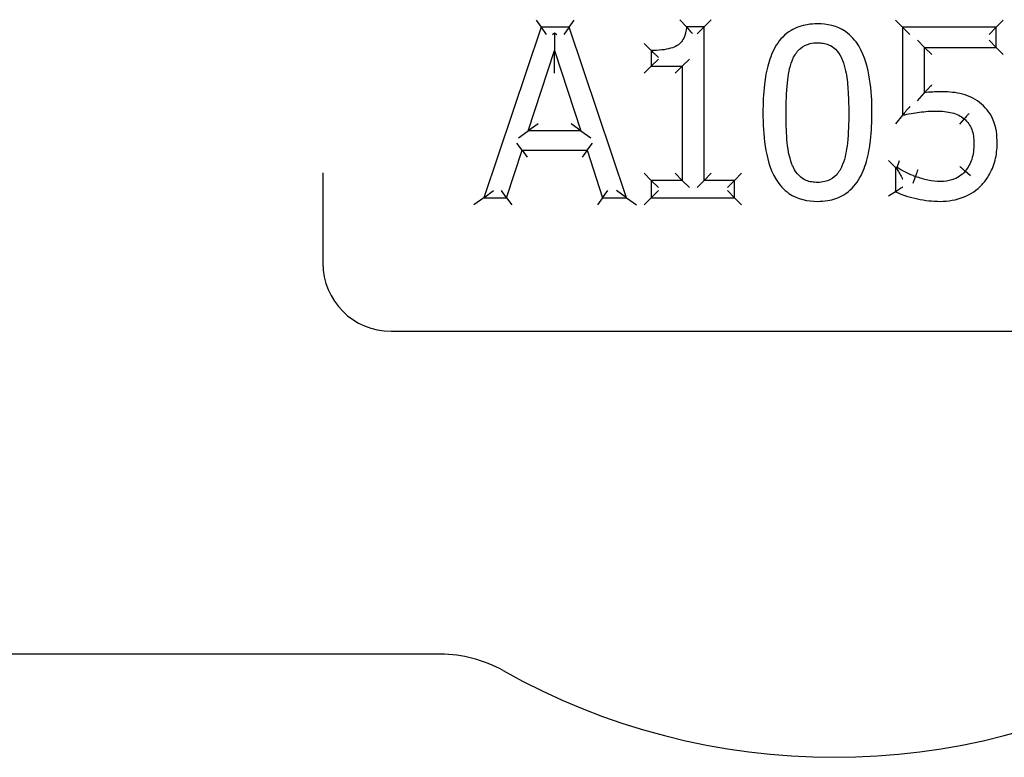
# Model space of a CAD drawing. Header units: inches. Extents: x 36 to 1719, y -84 to 1122.
# Tile 376 of 550: x 1043.76 to 1045.21, y 377.8 to 378.88. Entities that reach past the tile are written whole.
import ezdxf

# ---------------------------------------------------------------- set-up
doc = ezdxf.new("R2010")
doc.units = ezdxf.units.IN
doc.header["$LTSCALE"] = 48
doc.header["$MEASUREMENT"] = 0
doc.layers.add('Visible (ANSI)', color=7, linetype='Continuous', lineweight=30)

msp = doc.modelspace()

# ---------------------------------------------------------------- linework, layer by layer
at = {"layer": 'Visible (ANSI)'}
for p, q in [((1044.52938, 378.86784), (1044.44511, 378.61784)), ((1044.5219, 378.87825), (1044.52938, 378.86784)), ((1044.57031, 378.86784), (1044.52938, 378.86784)), ((1044.52938, 378.86784), (1044.53687, 378.85742)), ((1044.57031, 378.86784), (1044.56283, 378.85742)), ((1044.57031, 378.86784), (1044.57779, 378.87825)), ((1044.65459, 378.61784), (1044.57031, 378.86784)), ((1044.74251, 378.86865), (1044.7329, 378.87906)), ((1044.76844, 378.86865), (1044.74251, 378.86865)), ((1044.76844, 378.86865), (1044.75803, 378.85823)), ((1044.76844, 378.86865), (1044.77886, 378.87906)), ((1044.76844, 378.64336), (1044.76844, 378.86865)), ((1045.05937, 378.86784), (1045.04895, 378.87825)), ((1045.05937, 378.86784), (1045.05937, 378.73899)), ((1045.19652, 378.86784), (1045.05937, 378.86784)), ((1045.05937, 378.86784), (1045.06979, 378.85742)), ((1045.19652, 378.86784), (1045.18611, 378.85742)), ((1045.19652, 378.86784), (1045.20694, 378.87825)), ((1045.19652, 378.83846), (1045.19652, 378.86784)), ((1044.5458, 378.85742), (1044.54902, 378.85975)), ((1044.54902, 378.85975), (1044.54904, 378.8338)), ((1044.54902, 378.85975), (1044.55224, 378.85742)), ((1044.69085, 378.8338), (1044.68043, 378.84422)), ((1045.09158, 378.83846), (1045.08116, 378.84888)), ((1045.09158, 378.83846), (1045.19652, 378.83846)), ((1045.09158, 378.77181), (1045.09158, 378.83846)), ((1045.09158, 378.83846), (1045.102, 378.82804)), ((1045.19652, 378.83846), (1045.18611, 378.84888)), ((1045.19652, 378.83846), (1045.20694, 378.82804)), ((1044.51054, 378.71609), (1044.54904, 378.8338)), ((1044.54904, 378.8338), (1044.58773, 378.71609)), ((1044.54906, 378.80037), (1044.54904, 378.8338)), ((1044.69085, 378.8338), (1044.69085, 378.81091)), ((1044.69085, 378.81091), (1044.68043, 378.80049)), ((1044.69085, 378.81091), (1044.70127, 378.82132)), ((1044.69085, 378.81091), (1044.73623, 378.81091)), ((1044.73623, 378.81091), (1044.72582, 378.80049)), ((1044.73623, 378.81091), (1044.74665, 378.82132)), ((1044.73623, 378.81091), (1044.73623, 378.64336)), ((1045.08116, 378.75991), (1045.09158, 378.77181)), ((1045.05937, 378.73899), (1045.04895, 378.72604)), ((1044.52491, 378.72651), (1044.51054, 378.71609)), ((1044.58773, 378.71609), (1044.57334, 378.72651)), ((1045.14973, 378.73352), (1045.14296, 378.72559)), ((1044.49618, 378.70568), (1044.51054, 378.71609)), ((1044.58773, 378.71609), (1044.51054, 378.71609)), ((1044.58773, 378.71609), (1044.60212, 378.70568)), ((1044.50143, 378.68773), (1044.49386, 378.69815)), ((1044.59685, 378.68773), (1044.60442, 378.69815)), ((1044.47874, 378.61784), (1044.50143, 378.68773)), ((1044.50143, 378.68773), (1044.59685, 378.68773)), ((1044.50143, 378.68773), (1044.509, 378.67731)), ((1044.59685, 378.68773), (1044.58928, 378.67731)), ((1044.59685, 378.68773), (1044.61954, 378.61784)), ((1045.04904, 378.6622), (1045.03862, 378.67262)), ((1045.05147, 378.6622), (1045.05489, 378.67262)), ((1044.20927, 378.65444), (1044.20927, 378.52193)), ((1044.69085, 378.64336), (1044.68043, 378.65378)), ((1044.73623, 378.64336), (1044.72582, 378.65378)), ((1044.76844, 378.64336), (1044.77886, 378.65378)), ((1044.81281, 378.64336), (1044.82323, 378.65378)), ((1045.05147, 378.6622), (1045.04904, 378.6622)), ((1045.04904, 378.6622), (1045.04904, 378.62675)), ((1045.04904, 378.6622), (1045.05087, 378.66037)), ((1045.15906, 378.64997), (1045.15114, 378.65673)), ((1044.73623, 378.64336), (1044.69085, 378.64336)), ((1044.69085, 378.64336), (1044.69085, 378.61784)), ((1044.69085, 378.64336), (1044.70127, 378.63295)), ((1044.73623, 378.64336), (1044.74665, 378.63295)), ((1044.76844, 378.64336), (1044.75803, 378.63295)), ((1044.81281, 378.64336), (1044.76844, 378.64336)), ((1044.81281, 378.64336), (1044.8024, 378.63295)), ((1044.81281, 378.61784), (1044.81281, 378.64336)), ((1045.07489, 378.63903), (1045.07841, 378.64883)), ((1044.44511, 378.61784), (1044.45961, 378.62825)), ((1044.47874, 378.61784), (1044.47117, 378.62825)), ((1044.61954, 378.61784), (1044.62711, 378.62825)), ((1044.65459, 378.61784), (1044.64008, 378.62825)), ((1044.69085, 378.61784), (1044.70127, 378.62825)), ((1044.81281, 378.61784), (1044.8024, 378.62825)), ((1045.04904, 378.62675), (1045.03862, 378.62027)), ((1044.44511, 378.61784), (1044.4306, 378.60742)), ((1044.44511, 378.61784), (1044.47874, 378.61784)), ((1044.47874, 378.61784), (1044.48631, 378.60742)), ((1044.61954, 378.61784), (1044.61197, 378.60742)), ((1044.61954, 378.61784), (1044.65459, 378.61784)), ((1044.65459, 378.61784), (1044.66909, 378.60742)), ((1044.68043, 378.60742), (1044.69085, 378.61784)), ((1044.69085, 378.61784), (1044.81281, 378.61784)), ((1044.81281, 378.61784), (1044.82323, 378.60742)), ((1044.30927, 378.42193), (1045.60927, 378.42193)), ((1044.38161, 377.94818), (1042.86552, 377.94818))]:
    msp.add_line(p, q, dxfattribs=at)
for centre, radius, start, end in [((1044.30927, 378.52193), 0.1, 180, 270), ((1044.38161, 377.76068), 0.1875, 60.65517, 90), ((1044.95927, 378.78818), 0.99125, 240.65517, 299.34483)]:
    msp.add_arc(centre, radius, start, end, dxfattribs=at)
for points, knots in [([(1044.74251, 378.86865), (1044.74227, 378.86565), (1044.74185, 378.86273), (1044.74033, 378.85625), (1044.73903, 378.8528), (1044.73595, 378.84757), (1044.73436, 378.84558), (1044.73134, 378.84283), (1044.73008, 378.8419), (1044.72874, 378.84109), (1044.72595, 378.83942), (1044.72265, 378.83807), (1044.71516, 378.83589), (1044.71088, 378.83511), (1044.70139, 378.83403), (1044.69614, 378.8338), (1044.69085, 378.8338)], [-0.21914518, -0.21914518, -0.21914518, -0.21914518, -0.19291175, -0.19291175, -0.15742494, -0.15742494, -0.13012741, -0.13012741, -0.11306644, -0.11306644, -0.11306644, -0.07974952, -0.07974952, -0.04257171, -0.04257171, 0, 0, 0, 0]), ([(1044.75149, 378.85823), (1044.75147, 378.85825), (1044.75145, 378.85828), (1044.75059, 378.85935), (1044.74973, 378.86039), (1044.74808, 378.86237), (1044.74727, 378.86331), (1044.74563, 378.86519), (1044.74481, 378.86612), (1044.74362, 378.86744), (1044.74319, 378.86791), (1044.74265, 378.8685), (1044.74251, 378.86865), (1044.74251, 378.86865)], [-0.000246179, -0.000246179, -0.000246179, -0.000246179, 0, 0, 0.010218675, 0.010218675, 0.020229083, 0.020229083, 0.031714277, 0.031714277, 0.040524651, 0.040524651, 0.048289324, 0.048289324, 0.048289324, 0.048289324]), ([(1044.93457, 378.8729), (1044.92964, 378.8729), (1044.92457, 378.87256), (1044.91135, 378.87038), (1044.90318, 378.86771), (1044.88672, 378.85788), (1044.8794, 378.85008), (1044.8741, 378.8416), (1044.86863, 378.83284), (1044.8652, 378.82369), (1044.85971, 378.80429), (1044.85794, 378.79406), (1044.85511, 378.77008), (1044.85455, 378.7563), (1044.85455, 378.74263)], [-0.39762782, -0.39762782, -0.39762782, -0.39762782, -0.36373585, -0.36373585, -0.30950871, -0.30950871, -0.24393732, -0.24393732, -0.24393732, -0.1766061, -0.1766061, -0.10179305, -0.10179305, 0, 0, 0, 0]), ([(1045.01439, 378.74284), (1045.01439, 378.75898), (1045.01357, 378.7755), (1045.00838, 378.8083), (1045.0043, 378.82497), (1044.99505, 378.84049), (1044.99026, 378.8485), (1044.98376, 378.85603), (1044.96316, 378.87), (1044.94824, 378.8729), (1044.93457, 378.8729)], [-0.3955508, -0.3955508, -0.3955508, -0.3955508, -0.2754195, -0.2754195, -0.15529321, -0.15529321, -0.15529321, -0.09373364, -0.09373364, 0, 0, 0, 0]), ([(1044.89729, 378.81881), (1044.89799, 378.82056), (1044.89876, 378.82226), (1044.90222, 378.82906), (1044.90557, 378.83357), (1044.91369, 378.84049), (1044.91841, 378.84277), (1044.92722, 378.84479), (1044.93087, 378.84515), (1044.93457, 378.84515)], [-0.15519829, -0.15519829, -0.15519829, -0.15519829, -0.13862551, -0.13862551, -0.08628485, -0.08628485, -0.03318648, -0.03318648, 0, 0, 0, 0]), ([(1044.93457, 378.84515), (1044.9374, 378.84515), (1044.94018, 378.84494), (1044.9456, 378.84404), (1044.94821, 378.84332), (1044.95443, 378.84079), (1044.95782, 378.83853), (1044.96408, 378.83242), (1044.96683, 378.8285), (1044.96985, 378.82252), (1044.97058, 378.82089), (1044.97124, 378.81921)], [-0.15345791, -0.15345791, -0.15345791, -0.15345791, -0.12815919, -0.12815919, -0.10190337, -0.10190337, -0.06065975, -0.06065975, -0.01592257, -0.01592257, 0, 0, 0, 0]), ([(1044.70127, 378.8237), (1044.70124, 378.82372), (1044.70122, 378.82374), (1044.7001, 378.8248), (1044.699, 378.82583), (1044.69694, 378.82781), (1044.69595, 378.82877), (1044.6941, 378.83058), (1044.69322, 378.83145), (1044.69197, 378.83268), (1044.69154, 378.83312), (1044.69099, 378.83366), (1044.69085, 378.8338), (1044.69085, 378.8338)], [-0.049771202, -0.049771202, -0.049771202, -0.049771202, -0.049510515, -0.049510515, -0.038176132, -0.038176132, -0.027254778, -0.027254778, -0.015917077, -0.015917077, -0.007424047, -0.007424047, 0, 0, 0, 0]), ([(1044.88858, 378.74263), (1044.88858, 378.75739), (1044.88905, 378.77212), (1044.89041, 378.7866), (1044.89147, 378.79791), (1044.89346, 378.80915), (1044.89729, 378.81881)], [-0.20539702, -0.20539702, -0.20539702, -0.20539702, -0.0911634, -0.0911634, -0.0911634, 0, 0, 0, 0]), ([(1044.97124, 378.81921), (1044.97314, 378.81442), (1044.97461, 378.80926), (1044.9776, 378.79538), (1044.97858, 378.78642), (1044.98007, 378.76594), (1044.98036, 378.7544), (1044.98036, 378.74284)], [-0.20607527, -0.20607527, -0.20607527, -0.20607527, -0.16123509, -0.16123509, -0.08949082, -0.08949082, 0, 0, 0, 0]), ([(1045.09158, 378.77181), (1045.09158, 378.77181), (1045.0917, 378.77194), (1045.09218, 378.77249), (1045.09257, 378.77293), (1045.09369, 378.7742), (1045.09451, 378.77512), (1045.09633, 378.77714), (1045.09738, 378.77829), (1045.09957, 378.78068), (1045.10075, 378.78194), (1045.10195, 378.78322), (1045.10197, 378.78324), (1045.102, 378.78327)], [0, 0, 0, 0, 0.006931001, 0.006931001, 0.015008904, 0.015008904, 0.026274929, 0.026274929, 0.038566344, 0.038566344, 0.051474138, 0.051474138, 0.051751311, 0.051751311, 0.051751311, 0.051751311]), ([(1045.11427, 378.77323), (1045.11063, 378.77323), (1045.10706, 378.7731), (1045.10353, 378.77292), (1045.09952, 378.77271), (1045.09553, 378.77233), (1045.09158, 378.77181)], [-0.054269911, -0.054269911, -0.054269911, -0.054269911, -0.028353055, -0.028353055, -0.028353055, 0, 0, 0, 0]), ([(1045.17221, 378.75763), (1045.16402, 378.76391), (1045.1533, 378.76888), (1045.13339, 378.77277), (1045.12374, 378.77323), (1045.11427, 378.77323)], [-0.1378587, -0.1378587, -0.1378587, -0.1378587, -0.06892935, -0.06892935, 0, 0, 0, 0]), ([(1045.06979, 378.7516), (1045.06976, 378.75157), (1045.06974, 378.75154), (1045.06848, 378.75005), (1045.06725, 378.74858), (1045.06496, 378.74582), (1045.06387, 378.7445), (1045.06207, 378.74232), (1045.06131, 378.74138), (1045.06027, 378.7401), (1045.05991, 378.73966), (1045.05948, 378.73912), (1045.05937, 378.73899), (1045.05937, 378.73899)], [-0.000292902, -0.000292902, -0.000292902, -0.000292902, 0, 0, 0.01451739, 0.01451739, 0.02814407, 0.02814407, 0.039380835, 0.039380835, 0.047240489, 0.047240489, 0.053920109, 0.053920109, 0.053920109, 0.053920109]), ([(1045.19794, 378.69725), (1045.19794, 378.70905), (1045.19718, 378.72157), (1045.19126, 378.73412), (1045.18698, 378.7432), (1045.18025, 378.75156), (1045.17221, 378.75763)], [-0.14837737, -0.14837737, -0.14837737, -0.14837737, -0.06455875, -0.06455875, -0.06455875, 0, 0, 0, 0]), ([(1044.85455, 378.74263), (1044.85455, 378.72645), (1044.85536, 378.70989), (1044.8605, 378.67701), (1044.86451, 378.66026), (1044.87389, 378.64468), (1044.87857, 378.63691), (1044.88489, 378.62963), (1044.90541, 378.61551), (1044.92064, 378.61257), (1044.93457, 378.61257)], [-0.39636224, -0.39636224, -0.39636224, -0.39636224, -0.27588328, -0.27588328, -0.15540931, -0.15540931, -0.15540931, -0.09572801, -0.09572801, 0, 0, 0, 0]), ([(1044.89709, 378.66727), (1044.89282, 378.67843), (1044.89077, 378.6906), (1044.88884, 378.71631), (1044.88858, 378.72947), (1044.88858, 378.74263)], [-0.2030371, -0.2030371, -0.2030371, -0.2030371, -0.10151855, -0.10151855, 0, 0, 0, 0]), ([(1044.93457, 378.61257), (1044.93945, 378.61257), (1044.94447, 378.61291), (1044.95756, 378.61508), (1044.96565, 378.61773), (1044.98213, 378.62758), (1044.98951, 378.63549), (1044.99484, 378.64407), (1045.00023, 378.65276), (1045.00366, 378.66183), (1045.00922, 378.68131), (1045.01101, 378.6917), (1045.01383, 378.71568), (1045.01439, 378.72932), (1045.01439, 378.74284)], [-0.3969343, -0.3969343, -0.3969343, -0.3969343, -0.36344063, -0.36344063, -0.30985076, -0.30985076, -0.24348635, -0.24348635, -0.24348635, -0.17661505, -0.17661505, -0.10067261, -0.10067261, 0, 0, 0, 0]), ([(1044.98036, 378.74284), (1044.98036, 378.72777), (1044.97989, 378.71272), (1044.97833, 378.69806), (1044.97716, 378.68703), (1044.97515, 378.67608), (1044.97144, 378.66666)], [-0.20539024, -0.20539024, -0.20539024, -0.20539024, -0.08874744, -0.08874744, -0.08874744, 0, 0, 0, 0]), ([(1045.05937, 378.73899), (1045.06736, 378.74074), (1045.0761, 378.74223), (1045.09237, 378.74449), (1045.10059, 378.74506), (1045.1088, 378.74506)], [-0.13237563, -0.13237563, -0.13237563, -0.13237563, -0.06618782, -0.06618782, 0, 0, 0, 0]), ([(1045.1088, 378.74506), (1045.11679, 378.74506), (1045.12471, 378.74428), (1045.1321, 378.74243), (1045.13882, 378.74075), (1045.14493, 378.73776), (1045.14973, 378.73352)], [-0.12904291, -0.12904291, -0.12904291, -0.12904291, -0.06302328, -0.06302328, -0.06302328, 0, 0, 0, 0]), ([(1045.15649, 378.74144), (1045.15647, 378.74142), (1045.15646, 378.7414), (1045.15555, 378.74033), (1045.15466, 378.7393), (1045.15303, 378.73739), (1045.15229, 378.73652), (1045.15106, 378.73508), (1045.15057, 378.7345), (1045.1499, 378.73372), (1045.14973, 378.73352), (1045.14973, 378.73352)], [-0.000192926, -0.000192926, -0.000192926, -0.000192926, 0, 0, 0.010495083, 0.010495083, 0.020832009, 0.020832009, 0.031167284, 0.031167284, 0.041501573, 0.041501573, 0.041501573, 0.041501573]), ([(1045.14973, 378.73352), (1045.15467, 378.72945), (1045.15854, 378.72394), (1045.16303, 378.71214), (1045.16391, 378.70485), (1045.16391, 378.69746)], [-0.12473905, -0.12473905, -0.12473905, -0.12473905, -0.06236953, -0.06236953, 0, 0, 0, 0]), ([(1045.16391, 378.69746), (1045.16391, 378.68929), (1045.16298, 378.68124), (1045.16067, 378.67416), (1045.15857, 378.66773), (1045.15535, 378.66176), (1045.15114, 378.65673)], [-0.12855681, -0.12855681, -0.12855681, -0.12855681, -0.06049468, -0.06049468, -0.06049468, 0, 0, 0, 0]), ([(1045.17586, 378.63708), (1045.17944, 378.64094), (1045.18265, 378.64522), (1045.18976, 378.65698), (1045.19291, 378.66469), (1045.19705, 378.68083), (1045.19794, 378.68917), (1045.19794, 378.69725)], [-0.14603679, -0.14603679, -0.14603679, -0.14603679, -0.11135425, -0.11135425, -0.05586219, -0.05586219, 0, 0, 0, 0]), ([(1044.93457, 378.64032), (1044.9317, 378.64032), (1044.92886, 378.64053), (1044.92325, 378.64146), (1044.92051, 378.64222), (1044.91406, 378.64489), (1044.91059, 378.64728), (1044.90421, 378.65367), (1044.90144, 378.65772), (1044.89847, 378.66383), (1044.89774, 378.66553), (1044.89709, 378.66727)], [-0.1574704, -0.1574704, -0.1574704, -0.1574704, -0.13181294, -0.13181294, -0.10432668, -0.10432668, -0.0618117, -0.0618117, -0.01648612, -0.01648612, 0, 0, 0, 0]), ([(1044.97144, 378.66666), (1044.97079, 378.66496), (1044.97007, 378.66331), (1044.9667, 378.65645), (1044.96334, 378.65186), (1044.9552, 378.64496), (1044.9505, 378.64268), (1044.94181, 378.64068), (1044.93822, 378.64032), (1044.93457, 378.64032)], [-0.15478626, -0.15478626, -0.15478626, -0.15478626, -0.13870733, -0.13870733, -0.08539549, -0.08539549, -0.03284442, -0.03284442, 0, 0, 0, 0]), ([(1045.05147, 378.6622), (1045.05147, 378.6622), (1045.05139, 378.66196), (1045.05114, 378.6612), (1045.05102, 378.66082), (1045.05087, 378.66037)], [0, 0, 0, 0, 0.009850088, 0.009850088, 0.016102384, 0.016102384, 0.016102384, 0.016102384]), ([(1045.05087, 378.66037), (1045.0511, 378.65992), (1045.05133, 378.65948), (1045.0525, 378.6573), (1045.05369, 378.65518), (1045.05644, 378.6505), (1045.05791, 378.64808), (1045.0594, 378.64569), (1045.05943, 378.64565), (1045.05945, 378.64561)], [0.00682008, 0.00682008, 0.00682008, 0.00682008, 0.011641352, 0.011641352, 0.032741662, 0.032741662, 0.053679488, 0.053679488, 0.054038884, 0.054038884, 0.054038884, 0.054038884]), ([(1045.07841, 378.64883), (1045.07778, 378.64907), (1045.07714, 378.64931), (1045.07588, 378.64979), (1045.07525, 378.65004), (1045.07462, 378.65029), (1045.07047, 378.65194), (1045.06641, 378.65374), (1045.06251, 378.65572), (1045.05844, 378.65778), (1045.05446, 378.66), (1045.05147, 378.6622)], [-0.083929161, -0.083929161, -0.083929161, -0.083929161, -0.07847822, -0.07847822, -0.073027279, -0.073027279, -0.073027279, -0.036917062, -0.036917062, -0.036917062, 0, 0, 0, 0]), ([(1045.07841, 378.64883), (1045.07841, 378.64883), (1045.0785, 378.64908), (1045.07885, 378.65005), (1045.07911, 378.65076), (1045.07975, 378.65256), (1045.08013, 378.65362), (1045.08098, 378.65599), (1045.08145, 378.65727), (1045.08192, 378.65859), (1045.08193, 378.65861), (1045.08194, 378.65864)], [0, 0, 0, 0, 0.010335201, 0.010335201, 0.020670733, 0.020670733, 0.031006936, 0.031006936, 0.041500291, 0.041500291, 0.041693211, 0.041693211, 0.041693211, 0.041693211]), ([(1045.15114, 378.65673), (1045.14597, 378.6508), (1045.13951, 378.64662), (1045.12635, 378.64241), (1045.12071, 378.64154), (1045.11508, 378.64154)], [-0.12444112, -0.12444112, -0.12444112, -0.12444112, -0.05081973, -0.05081973, 0, 0, 0, 0]), ([(1045.15114, 378.65673), (1045.15114, 378.65673), (1045.15094, 378.65691), (1045.15016, 378.65758), (1045.14958, 378.65807), (1045.14814, 378.6593), (1045.14728, 378.66004), (1045.14536, 378.66167), (1045.14433, 378.66256), (1045.14326, 378.66347), (1045.14324, 378.66349), (1045.14322, 378.6635)], [-0.041500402, -0.041500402, -0.041500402, -0.041500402, -0.031165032, -0.031165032, -0.020829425, -0.020829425, -0.010493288, -0.010493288, 0, 0, 0.000192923, 0.000192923, 0.000192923, 0.000192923]), ([(1045.11508, 378.64154), (1045.10867, 378.64154), (1045.10236, 378.6421), (1045.09654, 378.64346), (1045.09054, 378.64487), (1045.08446, 378.64674), (1045.07841, 378.64883)], [-0.10419022, -0.10419022, -0.10419022, -0.10419022, -0.05077022, -0.05077022, -0.05077022, 0, 0, 0, 0]), ([(1045.11447, 378.61257), (1045.12608, 378.61257), (1045.13837, 378.61444), (1045.14962, 378.61915), (1045.15919, 378.62316), (1045.16849, 378.62914), (1045.17586, 378.63708)], [-0.1503462, -0.1503462, -0.1503462, -0.1503462, -0.06994866, -0.06994866, -0.06994866, 0, 0, 0, 0]), ([(1045.05945, 378.63348), (1045.05943, 378.63346), (1045.0594, 378.63345), (1045.05849, 378.63284), (1045.05761, 378.63225), (1045.0559, 378.63112), (1045.05507, 378.63058), (1045.05318, 378.62936), (1045.05216, 378.62871), (1045.05059, 378.62772), (1045.05, 378.62735), (1045.04923, 378.62687), (1045.04904, 378.62675), (1045.04904, 378.62675)], [-0.000231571, -0.000231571, -0.000231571, -0.000231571, 0, 0, 0.00809933, 0.00809933, 0.016011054, 0.016011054, 0.027158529, 0.027158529, 0.036723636, 0.036723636, 0.045624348, 0.045624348, 0.045624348, 0.045624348]), ([(1045.04904, 378.62675), (1045.05952, 378.62159), (1045.07025, 378.61843), (1045.09208, 378.61376), (1045.10332, 378.61257), (1045.11447, 378.61257)], [-0.15898427, -0.15898427, -0.15898427, -0.15898427, -0.07949214, -0.07949214, 0, 0, 0, 0])]:
    msp.add_open_spline(points, degree=3, knots=knots, dxfattribs=at)

doc.saveas('drawing.dxf')
